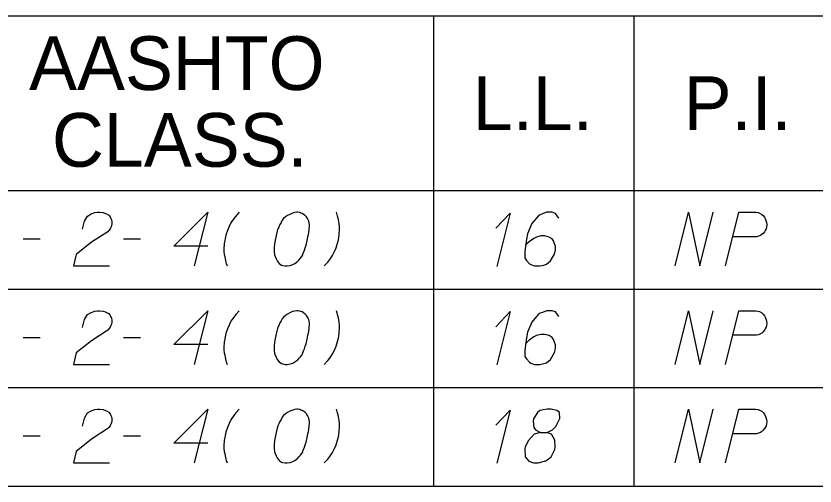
# Model space of a CAD drawing. Extents: x 2074207 to 2076812, y 516372 to 523312.
# Drawn here: x 2076453 to 2076524.4, y 520339.7 to 520381.7 of the extents above; entities that cross this region are included whole.
import ezdxf

# ---------------------------------------------------------------- set-up
doc = ezdxf.new("R2010")
doc.units = 0
for name, color, linetype in [('Prop DirtTable_ Soil Test Results - Outline (Major)', 7, 'Continuous'), ('Prop DirtTable_ Soil Test Results - Outline (Minor)', 7, 'Continuous'), ('Prop DirtTable_ Soil Test Results - Tx (Header - Small)', 7, 'Continuous'), ('Prop DirtTable_ Soil Test Results - Tx (Sample Data)', 7, 'Continuous')]:
    doc.layers.add(name, color=color, linetype=linetype)

msp = doc.modelspace()

# ---------------------------------------------------------------- linework, layer by layer
at = {"layer": 'Prop DirtTable_ Soil Test Results - Outline (Major)'}
for p, q in [((2076260.609, 520366.059), (2076811.903, 520366.059)), ((2076260.609, 520366.059), (2076811.903, 520366.059)), ((2076260.609, 520339.659), (2076811.903, 520339.659))]:
    msp.add_line(p, q, dxfattribs=at)
at = {"layer": 'Prop DirtTable_ Soil Test Results - Outline (Minor)'}
for p, q in [((2076260.609, 520381.659), (2076811.903, 520381.659)), ((2076490.31, 520381.659), (2076490.31, 520357.259)), ((2076508.192, 520381.659), (2076508.192, 520357.259)), ((2076260.609, 520357.259), (2076811.903, 520357.259)), ((2076260.609, 520357.259), (2076811.903, 520357.259)), ((2076490.31, 520357.259), (2076490.31, 520348.459)), ((2076508.192, 520357.259), (2076508.192, 520348.459)), ((2076260.609, 520348.459), (2076811.903, 520348.459)), ((2076260.609, 520348.459), (2076811.903, 520348.459)), ((2076490.31, 520348.459), (2076490.31, 520339.659)), ((2076508.192, 520348.459), (2076508.192, 520339.659)), ((2076260.609, 520339.659), (2076811.903, 520339.659))]:
    msp.add_line(p, q, dxfattribs=at)
at = {"layer": 'Prop DirtTable_ Soil Test Results - Tx (Sample Data)'}
for points in [[(2076458.953, 520362.613), (2076459.129, 520363.331), (2076459.412, 520363.784), (2076459.729, 520363.973), (2076460.047, 520364.087), (2076460.294, 520364.124), (2076460.47, 520364.124), (2076460.787, 520364.087), (2076460.999, 520364.011), (2076461.105, 520363.973), (2076461.317, 520363.86), (2076461.422, 520363.709), (2076461.493, 520363.557), (2076461.528, 520363.444), (2076461.563, 520363.293), (2076461.563, 520363.104), (2076461.528, 520362.915), (2076461.493, 520362.802), (2076461.422, 520362.65), (2076461.317, 520362.499), (2076461.211, 520362.386), (2076459.764, 520361.441), (2076458.389, 520360.345), (2076458.142, 520359.324), (2076461.352, 520359.324)], [(2076470.135, 520361.101), (2076467.102, 520361.101), (2076470.135, 520364.124), (2076468.936, 520359.324)], [(2076472.958, 520364.124), (2076472.64, 520363.784), (2076472.464, 520363.557), (2076472.217, 520363.179), (2076472.04, 520362.839), (2076471.899, 520362.499), (2076471.758, 520362.083), (2076471.688, 520361.781), (2076471.652, 520361.592), (2076471.617, 520361.327), (2076471.582, 520360.836), (2076471.582, 520360.609), (2076471.617, 520360.345), (2076471.652, 520360.156), (2076471.688, 520359.967), (2076471.758, 520359.664), (2076471.793, 520359.551), (2076471.864, 520359.324)], [(2076478.178, 520364.124), (2076478.108, 520364.124), (2076477.896, 520364.087), (2076477.755, 520364.049), (2076477.649, 520364.011), (2076477.473, 520363.935), (2076477.261, 520363.822), (2076477.085, 520363.709), (2076476.908, 520363.557), (2076476.803, 520363.406), (2076476.697, 520363.217), (2076476.591, 520363.028), (2076476.485, 520362.802), (2076476.415, 520362.65), (2076476.344, 520362.424), (2076476.238, 520362.046), (2076476.132, 520361.479), (2076476.062, 520361.025), (2076476.062, 520360.609), (2076476.097, 520360.307), (2076476.238, 520359.967), (2076476.344, 520359.778), (2076476.52, 520359.551), (2076476.732, 520359.4), (2076476.838, 520359.362), (2076477.049, 520359.324), (2076477.226, 520359.324), (2076477.508, 520359.362), (2076477.755, 520359.438), (2076477.931, 520359.551), (2076478.178, 520359.74), (2076478.284, 520359.853), (2076478.425, 520360.005), (2076478.531, 520360.156), (2076478.602, 520360.269), (2076478.672, 520360.458), (2076478.707, 520360.534), (2076478.778, 520360.723), (2076478.849, 520360.95), (2076478.919, 520361.176), (2076478.954, 520361.327), (2076478.99, 520361.441), (2076479.025, 520361.592), (2076479.095, 520361.932), (2076479.131, 520362.121), (2076479.166, 520362.31), (2076479.201, 520362.575), (2076479.237, 520362.915), (2076479.237, 520363.028), (2076479.201, 520363.179), (2076479.166, 520363.331), (2076479.06, 520363.557), (2076478.954, 520363.709), (2076478.849, 520363.822), (2076478.707, 520363.935), (2076478.566, 520364.011), (2076478.46, 520364.049), (2076478.355, 520364.087), (2076478.178, 520364.124)], [(2076480.542, 520359.324), (2076480.859, 520359.664), (2076481.036, 520359.891), (2076481.283, 520360.269), (2076481.459, 520360.609), (2076481.6, 520360.95), (2076481.741, 520361.365), (2076481.812, 520361.668), (2076481.847, 520361.857), (2076481.882, 520362.121), (2076481.918, 520362.613), (2076481.918, 520362.839), (2076481.882, 520363.104), (2076481.847, 520363.293), (2076481.812, 520363.482), (2076481.741, 520363.784), (2076481.706, 520363.898), (2076481.635, 520364.124)], [(2076495.887, 520362.688), (2076497.157, 520364.049), (2076495.957, 520359.287)], [(2076501.495, 520363.595), (2076501.213, 520364.011), (2076500.896, 520364.124), (2076500.402, 520364.124), (2076500.049, 520363.973), (2076499.838, 520363.898), (2076499.661, 520363.784), (2076499.097, 520363.104), (2076498.709, 520362.197), (2076498.603, 520361.705), (2076498.462, 520360.609), (2076498.462, 520360.042), (2076498.603, 520359.816), (2076498.885, 520359.513), (2076498.991, 520359.438), (2076499.344, 520359.324), (2076499.802, 520359.324), (2076500.155, 520359.4), (2076500.402, 520359.476), (2076500.755, 520359.778), (2076501.107, 520360.383), (2076501.213, 520360.761), (2076501.213, 520361.063), (2076501.037, 520361.554), (2076500.896, 520361.743), (2076500.649, 520361.894), (2076500.226, 520362.008), (2076499.908, 520362.008), (2076499.52, 520361.894), (2076499.273, 520361.781), (2076498.85, 520361.479), (2076498.638, 520361.29), (2076498.532, 520361.176)], [(2076511.902, 520359.324), (2076513.101, 520364.124), (2076514.089, 520359.324), (2076515.288, 520364.124)], [(2076516.382, 520359.324), (2076517.581, 520364.124), (2076519.098, 520364.124), (2076519.31, 520364.087), (2076519.415, 520364.049), (2076519.627, 520363.935), (2076519.768, 520363.822), (2076519.874, 520363.671), (2076519.98, 520363.482), (2076520.05, 520363.217), (2076520.086, 520362.99), (2076520.05, 520362.802), (2076520.015, 520362.65), (2076519.945, 520362.499), (2076519.874, 520362.386), (2076519.768, 520362.235), (2076519.627, 520362.121), (2076519.521, 520362.046), (2076519.345, 520361.97), (2076519.169, 520361.932), (2076517.052, 520361.932)], [(2076453.662, 520361.743), (2076455.179, 520361.743)], [(2076462.622, 520361.743), (2076464.139, 520361.743)], [(2076458.953, 520353.813), (2076459.129, 520354.531), (2076459.412, 520354.984), (2076459.729, 520355.173), (2076460.047, 520355.287), (2076460.294, 520355.324), (2076460.47, 520355.324), (2076460.787, 520355.287), (2076460.999, 520355.211), (2076461.105, 520355.173), (2076461.317, 520355.06), (2076461.422, 520354.909), (2076461.493, 520354.757), (2076461.528, 520354.644), (2076461.563, 520354.493), (2076461.563, 520354.304), (2076461.528, 520354.115), (2076461.493, 520354.002), (2076461.422, 520353.85), (2076461.317, 520353.699), (2076461.211, 520353.586), (2076459.764, 520352.641), (2076458.389, 520351.545), (2076458.142, 520350.524), (2076461.352, 520350.524)], [(2076470.135, 520352.301), (2076467.102, 520352.301), (2076470.135, 520355.324), (2076468.936, 520350.524)], [(2076472.958, 520355.324), (2076472.64, 520354.984), (2076472.464, 520354.757), (2076472.217, 520354.379), (2076472.04, 520354.039), (2076471.899, 520353.699), (2076471.758, 520353.283), (2076471.688, 520352.981), (2076471.652, 520352.792), (2076471.617, 520352.527), (2076471.582, 520352.036), (2076471.582, 520351.809), (2076471.617, 520351.545), (2076471.652, 520351.356), (2076471.688, 520351.167), (2076471.758, 520350.864), (2076471.793, 520350.751), (2076471.864, 520350.524)], [(2076478.178, 520355.324), (2076478.108, 520355.324), (2076477.896, 520355.287), (2076477.755, 520355.249), (2076477.649, 520355.211), (2076477.473, 520355.135), (2076477.261, 520355.022), (2076477.085, 520354.909), (2076476.908, 520354.757), (2076476.803, 520354.606), (2076476.697, 520354.417), (2076476.591, 520354.228), (2076476.485, 520354.002), (2076476.415, 520353.85), (2076476.344, 520353.624), (2076476.238, 520353.246), (2076476.132, 520352.679), (2076476.062, 520352.225), (2076476.062, 520351.809), (2076476.097, 520351.507), (2076476.238, 520351.167), (2076476.344, 520350.978), (2076476.52, 520350.751), (2076476.732, 520350.6), (2076476.838, 520350.562), (2076477.049, 520350.524), (2076477.226, 520350.524), (2076477.508, 520350.562), (2076477.755, 520350.638), (2076477.931, 520350.751), (2076478.178, 520350.94), (2076478.284, 520351.053), (2076478.425, 520351.205), (2076478.531, 520351.356), (2076478.602, 520351.469), (2076478.672, 520351.658), (2076478.707, 520351.734), (2076478.778, 520351.923), (2076478.849, 520352.15), (2076478.919, 520352.376), (2076478.954, 520352.527), (2076478.99, 520352.641), (2076479.025, 520352.792), (2076479.095, 520353.132), (2076479.131, 520353.321), (2076479.166, 520353.51), (2076479.201, 520353.775), (2076479.237, 520354.115), (2076479.237, 520354.228), (2076479.201, 520354.379), (2076479.166, 520354.531), (2076479.06, 520354.757), (2076478.954, 520354.909), (2076478.849, 520355.022), (2076478.707, 520355.135), (2076478.566, 520355.211), (2076478.46, 520355.249), (2076478.355, 520355.287), (2076478.178, 520355.324)], [(2076480.542, 520350.524), (2076480.859, 520350.864), (2076481.036, 520351.091), (2076481.283, 520351.469), (2076481.459, 520351.809), (2076481.6, 520352.15), (2076481.741, 520352.565), (2076481.812, 520352.868), (2076481.847, 520353.057), (2076481.882, 520353.321), (2076481.918, 520353.813), (2076481.918, 520354.039), (2076481.882, 520354.304), (2076481.847, 520354.493), (2076481.812, 520354.682), (2076481.741, 520354.984), (2076481.706, 520355.098), (2076481.635, 520355.324)], [(2076495.887, 520353.888), (2076497.157, 520355.249), (2076495.957, 520350.487)], [(2076501.495, 520354.795), (2076501.213, 520355.211), (2076500.896, 520355.324), (2076500.402, 520355.324), (2076500.049, 520355.173), (2076499.838, 520355.098), (2076499.661, 520354.984), (2076499.097, 520354.304), (2076498.709, 520353.397), (2076498.603, 520352.905), (2076498.462, 520351.809), (2076498.462, 520351.242), (2076498.603, 520351.016), (2076498.885, 520350.713), (2076498.991, 520350.638), (2076499.344, 520350.524), (2076499.802, 520350.524), (2076500.155, 520350.6), (2076500.402, 520350.676), (2076500.755, 520350.978), (2076501.107, 520351.583), (2076501.213, 520351.961), (2076501.213, 520352.263), (2076501.037, 520352.754), (2076500.896, 520352.943), (2076500.649, 520353.094), (2076500.226, 520353.208), (2076499.908, 520353.208), (2076499.52, 520353.094), (2076499.273, 520352.981), (2076498.85, 520352.679), (2076498.638, 520352.49), (2076498.532, 520352.376)], [(2076511.902, 520350.524), (2076513.101, 520355.324), (2076514.089, 520350.524), (2076515.288, 520355.324)], [(2076516.382, 520350.524), (2076517.581, 520355.324), (2076519.098, 520355.324), (2076519.31, 520355.287), (2076519.415, 520355.249), (2076519.627, 520355.135), (2076519.768, 520355.022), (2076519.874, 520354.871), (2076519.98, 520354.682), (2076520.05, 520354.417), (2076520.086, 520354.19), (2076520.05, 520354.002), (2076520.015, 520353.85), (2076519.945, 520353.699), (2076519.874, 520353.586), (2076519.768, 520353.435), (2076519.627, 520353.321), (2076519.521, 520353.246), (2076519.345, 520353.17), (2076519.169, 520353.132), (2076517.052, 520353.132)], [(2076453.662, 520352.943), (2076455.179, 520352.943)], [(2076462.622, 520352.943), (2076464.139, 520352.943)], [(2076458.953, 520345.013), (2076459.129, 520345.731), (2076459.412, 520346.184), (2076459.729, 520346.373), (2076460.047, 520346.487), (2076460.294, 520346.524), (2076460.47, 520346.524), (2076460.787, 520346.487), (2076460.999, 520346.411), (2076461.105, 520346.373), (2076461.317, 520346.26), (2076461.422, 520346.109), (2076461.493, 520345.957), (2076461.528, 520345.844), (2076461.563, 520345.693), (2076461.563, 520345.504), (2076461.528, 520345.315), (2076461.493, 520345.202), (2076461.422, 520345.05), (2076461.317, 520344.899), (2076461.211, 520344.786), (2076459.764, 520343.841), (2076458.389, 520342.745), (2076458.142, 520341.724), (2076461.352, 520341.724)], [(2076470.135, 520343.501), (2076467.102, 520343.501), (2076470.135, 520346.524), (2076468.936, 520341.724)], [(2076472.958, 520346.524), (2076472.64, 520346.184), (2076472.464, 520345.957), (2076472.217, 520345.579), (2076472.04, 520345.239), (2076471.899, 520344.899), (2076471.758, 520344.483), (2076471.688, 520344.181), (2076471.652, 520343.992), (2076471.617, 520343.727), (2076471.582, 520343.236), (2076471.582, 520343.009), (2076471.617, 520342.745), (2076471.652, 520342.556), (2076471.688, 520342.367), (2076471.758, 520342.064), (2076471.793, 520341.951), (2076471.864, 520341.724)], [(2076478.178, 520346.524), (2076478.108, 520346.524), (2076477.896, 520346.487), (2076477.755, 520346.449), (2076477.649, 520346.411), (2076477.473, 520346.335), (2076477.261, 520346.222), (2076477.085, 520346.109), (2076476.908, 520345.957), (2076476.803, 520345.806), (2076476.697, 520345.617), (2076476.591, 520345.428), (2076476.485, 520345.202), (2076476.415, 520345.05), (2076476.344, 520344.824), (2076476.238, 520344.446), (2076476.132, 520343.879), (2076476.062, 520343.425), (2076476.062, 520343.009), (2076476.097, 520342.707), (2076476.238, 520342.367), (2076476.344, 520342.178), (2076476.52, 520341.951), (2076476.732, 520341.8), (2076476.838, 520341.762), (2076477.049, 520341.724), (2076477.226, 520341.724), (2076477.508, 520341.762), (2076477.755, 520341.838), (2076477.931, 520341.951), (2076478.178, 520342.14), (2076478.284, 520342.253), (2076478.425, 520342.405), (2076478.531, 520342.556), (2076478.602, 520342.669), (2076478.672, 520342.858), (2076478.707, 520342.934), (2076478.778, 520343.123), (2076478.849, 520343.35), (2076478.919, 520343.576), (2076478.954, 520343.727), (2076478.99, 520343.841), (2076479.025, 520343.992), (2076479.095, 520344.332), (2076479.131, 520344.521), (2076479.166, 520344.71), (2076479.201, 520344.975), (2076479.237, 520345.315), (2076479.237, 520345.428), (2076479.201, 520345.579), (2076479.166, 520345.731), (2076479.06, 520345.957), (2076478.954, 520346.109), (2076478.849, 520346.222), (2076478.707, 520346.335), (2076478.566, 520346.411), (2076478.46, 520346.449), (2076478.355, 520346.487), (2076478.178, 520346.524)], [(2076480.542, 520341.724), (2076480.859, 520342.064), (2076481.036, 520342.291), (2076481.283, 520342.669), (2076481.459, 520343.009), (2076481.6, 520343.35), (2076481.741, 520343.765), (2076481.812, 520344.068), (2076481.847, 520344.257), (2076481.882, 520344.521), (2076481.918, 520345.013), (2076481.918, 520345.239), (2076481.882, 520345.504), (2076481.847, 520345.693), (2076481.812, 520345.882), (2076481.741, 520346.184), (2076481.706, 520346.298), (2076481.635, 520346.524)], [(2076495.887, 520345.088), (2076497.157, 520346.449), (2076495.957, 520341.687)], [(2076499.873, 520344.446), (2076500.367, 520344.446), (2076500.508, 520344.483), (2076500.931, 520344.672), (2076501.249, 520344.975), (2076501.601, 520345.693), (2076501.566, 520346.222), (2076501.319, 520346.411), (2076500.825, 520346.524), (2076500.472, 520346.524), (2076499.802, 520346.411), (2076499.591, 520346.222), (2076499.238, 520345.655), (2076499.203, 520345.466), (2076499.273, 520344.899), (2076499.414, 520344.672), (2076499.873, 520344.446), (2076499.308, 520344.294), (2076498.779, 520343.727), (2076498.497, 520343.161), (2076498.462, 520342.972), (2076498.497, 520342.253), (2076498.815, 520341.876), (2076499.238, 520341.724), (2076499.661, 520341.724), (2076500.331, 520341.913), (2076500.825, 520342.253), (2076501.143, 520342.934), (2076501.178, 520343.161), (2076501.143, 520343.765), (2076500.86, 520344.294), (2076500.367, 520344.446)], [(2076511.902, 520341.724), (2076513.101, 520346.524), (2076514.089, 520341.724), (2076515.288, 520346.524)], [(2076516.382, 520341.724), (2076517.581, 520346.524), (2076519.098, 520346.524), (2076519.31, 520346.487), (2076519.415, 520346.449), (2076519.627, 520346.335), (2076519.768, 520346.222), (2076519.874, 520346.071), (2076519.98, 520345.882), (2076520.05, 520345.617), (2076520.086, 520345.39), (2076520.05, 520345.202), (2076520.015, 520345.05), (2076519.945, 520344.899), (2076519.874, 520344.786), (2076519.768, 520344.635), (2076519.627, 520344.521), (2076519.521, 520344.446), (2076519.345, 520344.37), (2076519.169, 520344.332), (2076517.052, 520344.332)], [(2076453.662, 520344.143), (2076455.179, 520344.143)], [(2076462.622, 520344.143), (2076464.139, 520344.143)]]:
    msp.add_lwpolyline(points, dxfattribs=at)

# ---------------------------------------------------------------- texts
at = {"layer": 'Prop DirtTable_ Soil Test Results - Tx (Header - Small)'}
for s, p in [('AASHTO', (2076454.182, 520375.045)), ('L.L.', (2076493.827, 520371.459)), ('P.I.', (2076512.654, 520371.459)), ('CLASS.', (2076456.225, 520368.188))]:
    msp.add_text(s, height=4.8, dxfattribs=at).set_placement(p)

doc.saveas('drawing.dxf')
